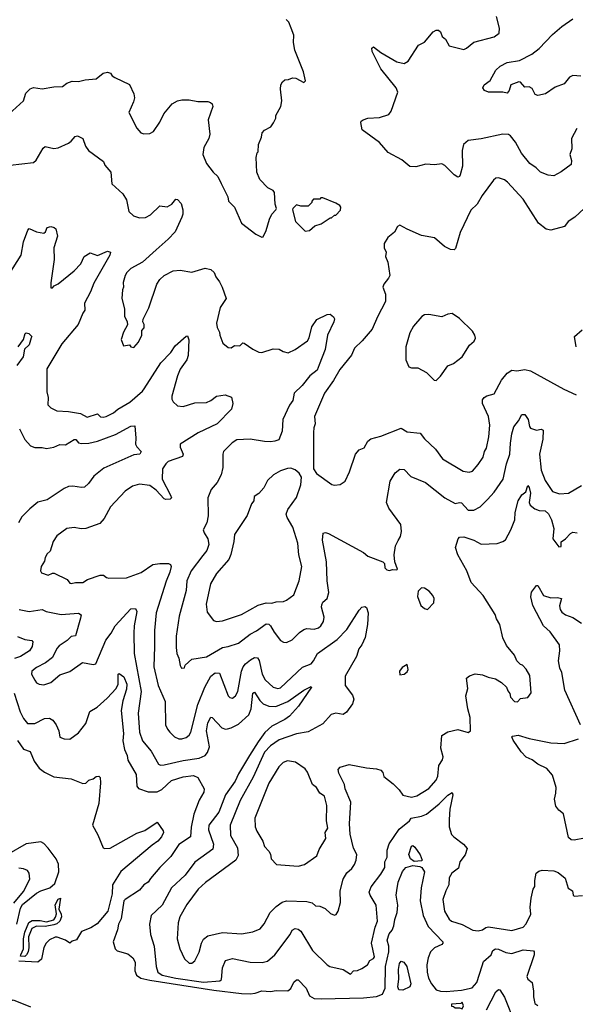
# Model space of a CAD drawing. Extents: x 1690054 to 1842981, y 782881 to 914114.
# Tile 582 of 656: x 1810210 to 1814033, y 840625 to 847392. Entities that reach past the tile are written whole.
import ezdxf

# ---------------------------------------------------------------- set-up
doc = ezdxf.new("R2010")
doc.units = 0

msp = doc.modelspace()

# ---------------------------------------------------------------- linework, layer by layer
at = {"layer": '0CON10XD'}
for points in [[(1814042.5, 846645), (1814007.5, 846575), (1814007.8, 846505), (1813995.8, 846465), (1814006.7, 846425), (1814005, 846397.5), (1813935, 846346.2), (1813885, 846318.8), (1813845, 846322.9), (1813793.8, 846343.8), (1813762.5, 846375), (1813720, 846405), (1813662.7, 846475), (1813621.8, 846551.8), (1813587.5, 846595), (1813572.7, 846602.7), (1813535, 846605.4), (1813385, 846572.8), (1813295, 846561.9), (1813264.2, 846535), (1813254.5, 846494.5), (1813255.7, 846385), (1813240.8, 846325), (1813235, 846313.8), (1813225, 846310), (1813200, 846325), (1813135, 846391.2), (1813115, 846402), (1813065, 846394), (1813005, 846398.8), (1812935, 846380.6), (1812895, 846384.2), (1812839.4, 846429.4), (1812745, 846480), (1812685, 846548), (1812566.7, 846635), (1812557.5, 846685), (1812560, 846695), (1812572.5, 846705), (1812605, 846715.7), (1812685, 846720), (1812749.7, 846740.3), (1812765.9, 846764.1), (1812812, 846895), (1812800.8, 846925), (1812695.6, 847055), (1812636.2, 847175), (1812633.6, 847196.4), (1812645, 847206.2), (1812695, 847168), (1812805, 847101.9), (1812855, 847090.8), (1812882.3, 847107.7), (1812953.4, 847216.6), (1812995, 847238), (1813055, 847308.8), (1813075, 847320.8), (1813090.5, 847320.5), (1813105, 847310), (1813117.7, 847277.7), (1813138.8, 847258.8), (1813165, 847213.3), (1813265, 847187.1), (1813285, 847195.7), (1813335, 847238), (1813475, 847275.8), (1813509.7, 847300.3), (1813510.8, 847335), (1813491.2, 847415)], [(1811595.9, 846265.9), (1811642.5, 846175), (1811647.5, 846145), (1811688.8, 846105), (1811735, 845993.3), (1811835, 845917.5), (1811875, 845897.5), (1811885, 845900), (1811905, 845942.5), (1811927.7, 846022.3), (1811944.1, 846055.9), (1811973.3, 846085), (1811976.7, 846095), (1811967.5, 846125), (1811962.5, 846205), (1811955, 846217.5), (1811917, 846237), (1811862.5, 846295), (1811842.5, 846345), (1811837.5, 846445), (1811843, 846477), (1811850, 846485), (1811852.5, 846535), (1811872.5, 846585), (1811877.5, 846615), (1811895, 846632.5), (1811937.5, 846655), (1811957, 846683), (1811972.5, 846715), (1811972.5, 846735), (1812006.7, 846795), (1812013.3, 846835), (1812003.8, 846915), (1812006.7, 846945), (1812017.5, 846965), (1812035, 846980), (1812059.3, 846980.7), (1812086.4, 846993.6), (1812109.5, 846989.5), (1812165, 846960), (1812177, 846973), (1812162.5, 847035), (1812103, 847183), (1812094.2, 847235.8), (1812095.8, 847285), (1812078.8, 847335), (1812061.2, 847375), (1812044.2, 847394.2)], [(1814070, 847005), (1814015, 847008.6), (1813993, 846997), (1813955, 846952.5), (1813895, 846928.8), (1813826.6, 846883.4), (1813775, 846871.4), (1813757.5, 846877.5), (1813735, 846920), (1813715, 846930), (1813685, 846928.8), (1813655, 846962.5), (1813645, 846965.5), (1813590, 846945), (1813577.5, 846905), (1813565, 846887.5), (1813533.6, 846893.6), (1813435, 846894.5), (1813408, 846905), (1813396, 846925), (1813406, 846944), (1813446.2, 846975), (1813486, 847045), (1813516, 847074), (1813565, 847098.8), (1813648.3, 847111.7), (1813733.6, 847156.4), (1813784.2, 847195), (1813875, 847290), (1813940, 847345), (1814015, 847397.5)], [(1810056.7, 846673.3), (1810235, 846834.2), (1810252.8, 846887.2), (1810282.4, 846917.6), (1810305, 846927.5), (1810365, 846916.2), (1810445, 846932), (1810505, 846932.2), (1810533.9, 846956.1), (1810570.6, 846969.4), (1810615, 846968.8), (1810660.5, 846979.5), (1810735, 846985.5), (1810785, 847025.7), (1810815, 847032.5), (1810834, 847024), (1810846.1, 847006.1), (1810864.1, 846994.1), (1810965, 846947.5), (1810995, 846882.5), (1810999.2, 846855), (1810993, 846827), (1810960, 846755), (1811015, 846646.2), (1811043.9, 846613.9), (1811063.2, 846606.8), (1811105, 846610.8), (1811130, 846625), (1811175, 846688), (1811202.5, 846745), (1811260, 846815), (1811295, 846833.8), (1811325, 846841.2), (1811375, 846841.2), (1811435, 846831.2), (1811505, 846830), (1811523.6, 846823.6), (1811533.6, 846813.6), (1811538.8, 846795), (1811507.5, 846705), (1811517.5, 846605), (1811510.8, 846575), (1811477.1, 846515), (1811469.2, 846465), (1811494.5, 846404.5), (1811541.2, 846345), (1811573.3, 846315), (1811595.9, 846265.9)], [(1810145, 846392.5), (1810305, 846410), (1810322.5, 846427.5), (1810371.3, 846508.7), (1810385, 846520), (1810445, 846506.7), (1810475, 846512.5), (1810546.1, 846543.9), (1810565, 846556.7), (1810591.2, 846588.8), (1810606.7, 846593.3), (1810643.8, 846575), (1810663.7, 846523.7), (1810684, 846494), (1810786.8, 846416.8), (1810795, 846393.3), (1810836.2, 846345), (1810843.3, 846265), (1810920, 846195), (1810944.1, 846154.1), (1810961.2, 846075), (1810993.8, 846045), (1811035, 846031.4), (1811075, 846033.1), (1811109.1, 846050.9), (1811175, 846113.8), (1811225, 846106.7), (1811255.8, 846125), (1811285, 846160), (1811295, 846157.5), (1811320, 846130), (1811332.5, 846085), (1811332.9, 846055), (1811325.6, 846035), (1811280, 845935), (1811232.5, 845885), (1811148.3, 845811.7), (1811054.6, 845725.4), (1810975, 845682.9), (1810946, 845655), (1810936, 845635), (1810921.2, 845585), (1810923.3, 845555), (1810916.7, 845535), (1810913.3, 845475), (1810931.4, 845405), (1810931.2, 845355), (1810950, 845315), (1810951.2, 845295), (1810923.8, 845245), (1810907.5, 845195), (1810925, 845150), (1810965, 845156.7), (1810974.4, 845144.4), (1810995, 845138.6), (1811027.5, 845175), (1811049.2, 845225), (1811050, 845255), (1811065.6, 845275), (1811066.9, 845296.9), (1811056.4, 845316.4), (1811060, 845335), (1811098.7, 845411.3), (1811154, 845575), (1811175, 845606.7), (1811205, 845633.3), (1811265, 845666.2), (1811315, 845671.2), (1811395, 845656.2), (1811485, 845685.7), (1811525, 845675.8), (1811548.8, 845655), (1811558.8, 845625), (1811585, 845591.2), (1811602.9, 845555), (1811631.1, 845475), (1811590, 845415), (1811564.5, 845305.5), (1811567.5, 845277.5), (1811585.8, 845245.8), (1811586, 845225), (1811608.3, 845168.3), (1811645, 845140), (1811665, 845137.5), (1811687, 845153), (1811725, 845151.2), (1811745, 845171.2), (1811755, 845170), (1811815, 845127.5), (1811855, 845107.5), (1811875, 845104.2), (1811955, 845130), (1811995, 845128.8), (1812022.7, 845112.7), (1812056.4, 845103.6), (1812105, 845126), (1812190, 845185), (1812201.4, 845205), (1812219.7, 845280.3), (1812255, 845331.2), (1812325, 845366.7), (1812345, 845367.5), (1812370, 845350), (1812376.2, 845336.2), (1812372, 845315), (1812327.5, 845225), (1812310.6, 845125), (1812270.5, 845019.5), (1812256.6, 844983.4), (1812206.5, 844943.5), (1812152.4, 844877.6), (1812099.5, 844825), (1812089.1, 844775), (1812066.2, 844743.8), (1812021.4, 844645), (1812015.8, 844565), (1811993.3, 844505), (1811965.5, 844494.5), (1811935, 844491.9), (1811895, 844492.5), (1811795, 844510), (1811705, 844505.7), (1811672, 844485), (1811612.9, 844425), (1811606.9, 844405), (1811608.1, 844315), (1811595.7, 844265), (1811568.7, 844211.3), (1811527.2, 844162.8), (1811504.4, 844105), (1811507.8, 843982.2), (1811496.7, 843935), (1811472.5, 843885), (1811478.6, 843865), (1811505.5, 843825), (1811510.9, 843785), (1811496.4, 843745), (1811469.9, 843710.1), (1811390.8, 843605), (1811358.8, 843535), (1811355, 843470), (1811308.1, 843291.9), (1811287.1, 843155), (1811286.6, 843076.6), (1811291.9, 843035), (1811305.8, 843005), (1811313.9, 842953.9), (1811322.5, 842935), (1811343, 842937), (1811347.5, 842955), (1811393.8, 842996.2), (1811495, 843012.7), (1811605, 843078.2), (1811645, 843083.6), (1811715, 843107.1), (1811795, 843169.6), (1811838.8, 843191.2), (1811905, 843240.6), (1811925, 843236.9), (1811936.7, 843226.7), (1811961.7, 843181.7), (1812005, 843125.7), (1812025, 843112.9), (1812045, 843112.5), (1812085, 843130), (1812135, 843180.6), (1812165, 843201.4), (1812185, 843206.9), (1812235, 843203.3), (1812265, 843211.5), (1812281.9, 843225), (1812301.1, 843255), (1812304.5, 843285), (1812286.5, 843355), (1812288.7, 843371.3), (1812295, 843388), (1812325.5, 843414.5), (1812337.8, 843455), (1812325.4, 843535), (1812320.9, 843665), (1812293.5, 843815), (1812298, 843862), (1812315, 843867.5), (1812335, 843860), (1812575, 843730), (1812605, 843704.3), (1812708.8, 843665), (1812719.2, 843655), (1812721.1, 843625), (1812735, 843611.8), (1812753.9, 843606.1), (1812775, 843613.3), (1812805, 843610), (1812810, 843615), (1812790, 843665), (1812787.5, 843715), (1812795.7, 843775), (1812815, 843813.3), (1812830.9, 843839.1), (1812837.8, 843875), (1812832.6, 843922.6), (1812749.4, 844035), (1812734.3, 844075), (1812759.3, 844220.7), (1812792.7, 844277.3), (1812825, 844302), (1812855, 844301.2), (1812902, 844252), (1813001.1, 844211.1), (1813135, 844106.5), (1813205, 844066.5), (1813235, 844073.6), (1813250.6, 844070.6), (1813295, 844020.9), (1813335, 844021.5), (1813378, 844045), (1813429.2, 844095), (1813475.3, 844144.7), (1813536.3, 844233.6), (1813559.5, 844340.5), (1813581.3, 844405), (1813587.8, 844482.2), (1813595.4, 844545), (1813610, 844595), (1813641.9, 844635), (1813665, 844678.8), (1813685, 844678.8), (1813708.9, 844645), (1813717.1, 844597.1), (1813725, 844584), (1813765, 844570.6), (1813797.2, 844577.2), (1813812.1, 844572.1), (1813809.8, 844510.2), (1813785.5, 844405), (1813796.7, 844296.7), (1813824.5, 844225), (1813875, 844149.5), (1813925, 844132.7), (1813985, 844138.1), (1814075, 844191.1)], [(1814094.2, 846095.8), (1814028.8, 846035), (1813984.5, 846005.5), (1813959.4, 845970.6), (1813865, 845945.6), (1813832.6, 845952.6), (1813778.6, 845995), (1813675, 846158), (1813566.3, 846276.3), (1813545, 846292.5), (1813505, 846304.4), (1813485, 846304.3), (1813469.4, 846290.6), (1813390.8, 846185), (1813357.1, 846125), (1813315, 846084), (1813241.3, 845928.7), (1813209.2, 845820.8), (1813200, 845810), (1813175, 845814), (1813133.4, 845833.4), (1813065, 845893.8), (1812975, 845910), (1812875, 845952.5), (1812825, 845981.2), (1812808.8, 845971.2), (1812788.3, 845931.7), (1812743.3, 845895), (1812718, 845855), (1812718, 845825), (1812731.2, 845795), (1812726.7, 845765), (1812743.8, 845725), (1812756, 845635), (1812748, 845615), (1812714.4, 845575.6), (1812708, 845555), (1812726, 845505), (1812727.5, 845455), (1812671.2, 845351.2), (1812634.6, 845265.4), (1812566.2, 845185), (1812513.1, 845135), (1812493.9, 845086.1), (1812411.5, 844988.5), (1812368.3, 844911.7), (1812306.9, 844825), (1812237.9, 844665), (1812243.1, 844615), (1812233.4, 844586.6), (1812231.5, 844555), (1812232, 844305), (1812252.5, 844272.5), (1812357.3, 844197.3), (1812375, 844192), (1812415, 844196.7), (1812449.1, 844220.9), (1812479.4, 844285), (1812519.4, 844405), (1812544.5, 844435.5), (1812580.7, 844449.3), (1812605.4, 844494.6), (1812625, 844510.6), (1812695, 844529.2), (1812833.9, 844583.9), (1812875, 844560.5), (1812965, 844550.5), (1812995, 844511.8), (1813070.4, 844440.4), (1813118.8, 844375), (1813260.3, 844290.3), (1813303.1, 844283.1), (1813325, 844288.6), (1813365.2, 844334.8), (1813398, 844385), (1813408.2, 844425), (1813422.8, 844447.3), (1813436.8, 844525), (1813444.7, 844605), (1813436.1, 844665), (1813394.5, 844755), (1813395, 844780), (1813405, 844796), (1813423.2, 844806.8), (1813475, 844820.6), (1813524.7, 844915.3), (1813565, 844962.2), (1813595, 844982.9), (1813630.5, 844979.5), (1813685, 844987.5), (1813725, 844980), (1813953.6, 844853.6), (1814038.6, 844815)], [(1812175, 845940), (1812205, 845942.5), (1812240, 845975), (1812285, 845990), (1812345, 846030), (1812355, 846030), (1812375, 846050), (1812385, 846050), (1812417, 846083), (1812420, 846105), (1812412.5, 846115), (1812385, 846132.5), (1812295, 846167.5), (1812282.5, 846167.5), (1812275, 846160), (1812231.7, 846158.3), (1812220, 846145), (1812220, 846135), (1812195, 846110), (1812145, 846110), (1812115, 846120), (1812090, 846095), (1812087.5, 846085), (1812107.5, 846005), (1812175, 845940)], [(1810136.6, 845643.4), (1810219.5, 845775), (1810236.5, 845865), (1810265, 845946.7), (1810275, 845956.2), (1810325, 845934.2), (1810375, 845924.3), (1810388, 845935), (1810400, 845965), (1810425, 845971.2), (1810448, 845965), (1810459.4, 845955), (1810469.6, 845905), (1810445.5, 845825), (1810447.8, 845745), (1810423.6, 845583.6), (1810425, 845550), (1810435, 845550), (1810446.4, 845563.6), (1810475, 845576.2), (1810585, 845666.9), (1810630.9, 845715), (1810652.9, 845765), (1810695, 845789.2), (1810745, 845770.8), (1810815, 845801.4), (1810835.8, 845795), (1810831.1, 845775), (1810721.1, 845581.1), (1810698, 845522), (1810656.9, 845445), (1810658.8, 845395), (1810644.2, 845375), (1810612.4, 845297.6), (1810500, 845165), (1810397.3, 844992.7), (1810395.6, 844835), (1810405.6, 844795), (1810404.4, 844744.4), (1810424.2, 844724.2), (1810465, 844704.2), (1810545, 844700), (1810627.5, 844685), (1810675, 844660), (1810745, 844682.9), (1810765, 844663.8), (1810785, 844660), (1810805, 844664.4), (1810855, 844690.9), (1810885, 844715.5), (1810966.9, 844763.1), (1811055, 844838.5), (1811065.8, 844854.2), (1811181.3, 845035), (1811249.5, 845105), (1811280.2, 845149.8), (1811355, 845216.2), (1811365, 845218.8), (1811373, 845193), (1811368.5, 845085), (1811358.9, 845055), (1811315, 844990.8), (1811295.3, 844944.7), (1811257.1, 844805), (1811255.8, 844785), (1811265, 844766.2), (1811295, 844738.8), (1811335, 844734.3), (1811415, 844757.8), (1811495, 844760.6), (1811525, 844774.4), (1811565, 844805.6), (1811624.3, 844814.3), (1811668, 844798), (1811676.2, 844755), (1811668, 844715), (1811567.8, 844615), (1811437.9, 844552.1), (1811314.6, 844475.4), (1811314.4, 844455), (1811334.3, 844405), (1811329.1, 844390.9), (1811231.4, 844355), (1811215, 844340.6), (1811192.9, 844305), (1811191.1, 844235), (1811248.6, 844125), (1811253.3, 844105), (1811245, 844096.7), (1811215.8, 844094.2), (1811205, 844100), (1811149.7, 844159.7), (1811105, 844191.1), (1811035, 844198.9), (1810986.7, 844185), (1810935, 844150.8), (1810835, 844044.2), (1810790, 843965), (1810760.3, 843929.7), (1810664.4, 843895.6), (1810633, 843893), (1810585, 843902.5), (1810534.3, 843895.7), (1810465.5, 843844.5), (1810440.8, 843805), (1810420.5, 843739.5), (1810398.5, 843721.5), (1810384.6, 843695), (1810380, 843670), (1810357.1, 843635), (1810353.8, 843603.8), (1810359.3, 843589.3), (1810405, 843574.4), (1810435, 843588), (1810447.3, 843587.3), (1810535.7, 843545.7), (1810555, 843520), (1810565, 843516.7), (1810595, 843524.2), (1810645, 843522.9), (1810675.7, 843544.3), (1810764.5, 843575.5), (1810787.5, 843575), (1810807.3, 843557.3), (1810823, 843553), (1810945, 843555.6), (1811045, 843593.8), (1811125, 843646.9), (1811175, 843654.5), (1811233.9, 843653.9), (1811247.7, 843647.7), (1811252.5, 843635), (1811243.8, 843595), (1811217.1, 843532.9), (1811149.7, 843315), (1811138, 843195), (1811136.8, 843085)], [(1813075, 844912.5), (1813105, 844942.5), (1813155, 845012.5), (1813195, 845030), (1813253.3, 845075), (1813304.2, 845155.8), (1813337, 845183), (1813346.7, 845203.3), (1813341.9, 845225), (1813325, 845250.6), (1813235, 845339.5), (1813185, 845372), (1813155, 845368.8), (1813115, 845350), (1813025, 845366), (1812995, 845363.8), (1812977.7, 845352.3), (1812920, 845285), (1812895, 845240), (1812865.8, 845145), (1812866.2, 845055), (1812886.7, 845006.7), (1812905, 845000), (1812949.5, 844999.5), (1813008.3, 844968.3), (1813062.5, 844915), (1813075, 844912.5)], [(1810198.8, 845145), (1810236.7, 845195), (1810247.5, 845235), (1810255, 845240), (1810272.5, 845235), (1810292.5, 845215), (1810290, 845205), (1810275, 845158), (1810242.2, 845127.8), (1810233.1, 845075), (1810190, 845015)], [(1814038.8, 845145), (1814027.5, 845215), (1814079.5, 845260.5)], [(1810209.2, 844580.8), (1810246.4, 844506.4), (1810285, 844464.2), (1810315, 844451.4), (1810365, 844451.5), (1810395, 844444.5), (1810445, 844453.6), (1810485, 844471.9), (1810525, 844471.1), (1810585, 844507.5), (1810596, 844506), (1810614, 844484), (1810635, 844480), (1810685, 844482.3), (1810745, 844495.8), (1810869, 844541), (1810975, 844597.8), (1811001.7, 844601.7), (1811010, 844515), (1811005.8, 844475), (1811015.5, 844455.5), (1811046.2, 844425), (1811036, 844405), (1810995, 844401.1), (1810789.4, 844310.6), (1810720, 844255), (1810684.4, 844205), (1810655, 844178.5), (1810635, 844176.2), (1810575, 844186.7), (1810545, 844183.2), (1810515, 844171.1), (1810398.6, 844091.4), (1810334.8, 844075.2), (1810279.2, 844030.8), (1810225, 843975.7), (1810201.1, 843935)], [(1811565, 843255.3), (1811605, 843260.8), (1811735, 843303.8), (1811851.2, 843368.8), (1811905, 843384.6), (1811945, 843381.8), (1811975, 843391.1), (1812025, 843394.2), (1812045, 843402.5), (1812095, 843440), (1812132.5, 843535), (1812151.1, 843635), (1812130, 843715), (1812124.4, 843795), (1812089.5, 843905), (1812050, 843970), (1812044.5, 843994.5), (1812055.5, 844025), (1812115, 844108.8), (1812144.2, 844195), (1812148.8, 844248.8), (1812132, 844275), (1812105, 844298.1), (1812075, 844308.9), (1812052.1, 844307.9), (1812005, 844292), (1811956.2, 844265), (1811915.8, 844225), (1811889.2, 844175), (1811856.2, 844135), (1811823.6, 844115), (1811822, 844085), (1811804.2, 844065), (1811774.2, 843985), (1811688.9, 843855), (1811684.4, 843805), (1811662.6, 843717.4), (1811647.9, 843682.1), (1811563.9, 843586.1), (1811522.5, 843515), (1811492.2, 843375), (1811500, 843320), (1811542.7, 843262.7), (1811565, 843255.3)], [(1811136.8, 843085), (1811133.9, 842945), (1811162.7, 842815), (1811211.5, 842705), (1811214.2, 842545), (1811226, 842515), (1811242, 842495), (1811275, 842462.9), (1811305, 842450), (1811325, 842448.9), (1811355, 842459.5), (1811375.3, 842474.7), (1811388.5, 842495), (1811434.8, 842685.2), (1811483.1, 842805), (1811525, 842880.6), (1811555, 842903.5), (1811585, 842900), (1811645, 842744), (1811655, 842732.5), (1811675, 842729.2), (1811695, 842744.2), (1811710.9, 842775), (1811736.7, 842915), (1811748.4, 842945), (1811764, 842966), (1811798.3, 842991.7), (1811825, 843008.2), (1811846.5, 843006.5), (1811858.2, 842988.2), (1811877.3, 842895), (1811898.2, 842855), (1811955, 842803.8), (1811985, 842795.4), (1812005, 842800), (1812155, 842941.2), (1812215, 842965.6), (1812232.5, 842985), (1812257.8, 843035), (1812395, 843132.5), (1812460.1, 843199.9), (1812545, 843333.8), (1812565, 843353.3), (1812585, 843360), (1812595, 843352.5), (1812608.1, 843315), (1812602.7, 843235), (1812586.4, 843145), (1812564.5, 843095), (1812542.7, 843067.3), (1812526.9, 843015), (1812449.8, 842880.2), (1812449.6, 842815), (1812499.3, 842749.3), (1812508.7, 842721.3), (1812500.5, 842689.5), (1812458.4, 842631.6), (1812435, 842617.5), (1812385, 842625.4), (1812353.9, 842616.1), (1812295, 842552.2), (1812195, 842496.7), (1812115, 842483.6), (1811995, 842443.4), (1811935, 842400.9), (1811895, 842357.7), (1811815.9, 842185), (1811727.8, 842025), (1811658.5, 841855), (1811661.1, 841785), (1811708.7, 841701.3), (1811712, 841648), (1811696.7, 841615), (1811487.7, 841462.3), (1811437.9, 841415), (1811359.1, 841310.9), (1811312.1, 841225), (1811299.5, 841185), (1811294.5, 841074.5), (1811312.5, 841005), (1811345, 840937.5), (1811375, 840907.5), (1811395, 840907.5), (1811415, 840922.5), (1811445, 840982.5), (1811461.4, 841045), (1811475, 841073.3), (1811503.6, 841096.4), (1811605, 841118.5), (1811735, 841109.2), (1811815, 841122.9), (1811865, 841142.9), (1811891.5, 841178.5), (1811933.4, 841256.6), (1811973.5, 841296.5), (1812015, 841326.7), (1812045, 841336.5), (1812185, 841330.8), (1812222.4, 841322.4), (1812245, 841301.9), (1812275, 841298.8), (1812312.7, 841282.7), (1812349.3, 841249.3), (1812375, 841237.5), (1812387, 841243), (1812400, 841265), (1812416.2, 841325), (1812415.5, 841405), (1812435.6, 841485), (1812460.7, 841529.3), (1812495, 841559.2), (1812514.5, 841585.5), (1812525.5, 841614.5), (1812530.6, 841655), (1812507.6, 841697.6), (1812483.6, 841793.6), (1812479.3, 841865), (1812489.1, 842015), (1812449.1, 842105), (1812445.6, 842135), (1812405.6, 842214.4), (1812401.1, 842238.9), (1812415.5, 842254.5), (1812476.7, 842273.3), (1812595, 842250.5), (1812665, 842243.6), (1812695, 842234.5), (1812707.8, 842217.8), (1812715, 842190), (1812780, 842140), (1812819.9, 842099.9), (1812845, 842063.3), (1812905, 842047.8), (1812942.8, 842057.2), (1813025, 842107.5), (1813075.6, 842165), (1813087.9, 842192.1), (1813093.1, 842265), (1813118.1, 842305), (1813122.9, 842325), (1813107.3, 842385), (1813115, 842471.4), (1813155, 842496.4), (1813225, 842513.1), (1813295, 842493.3), (1813312.5, 842505), (1813309.1, 842595), (1813292.7, 842655), (1813278.9, 842745), (1813294, 842795), (1813284.2, 842865.8), (1813305, 842882), (1813344.1, 842895.9), (1813395, 842890), (1813433.6, 842873.6), (1813482.5, 842862.5), (1813525, 842837.5), (1813560, 842805), (1813568.3, 842778.3), (1813581.7, 842761.7), (1813586.7, 842735), (1813615, 842706.2), (1813635, 842703.3), (1813655, 842726.7), (1813705, 842733.8), (1813728, 842765), (1813718.8, 842885), (1813695, 842927.5), (1813670, 842955), (1813655, 842960), (1813630, 842985), (1813615.5, 843025.5), (1813560.3, 843090.3), (1813535, 843142.5), (1813512.9, 843235), (1813490, 843275), (1813481.4, 843305), (1813398.6, 843435), (1813316.7, 843525), (1813285.3, 843605.3), (1813223.4, 843713.4), (1813208.8, 843765), (1813225.9, 843824.1), (1813235, 843836), (1813265, 843836.9), (1813335, 843815.8), (1813385, 843787.1), (1813495, 843792.5), (1813535, 843805.8), (1813552.1, 843817.9), (1813590, 843885), (1813617.1, 843955), (1813619.5, 844005), (1813640, 844085), (1813664.2, 844125.8), (1813692.9, 844147.1), (1813705, 844190), (1813715, 844176), (1813725, 844137.5), (1813716.2, 844075), (1813721.5, 844055), (1813755, 844030), (1813785, 844020), (1813825, 844016.4), (1813848.2, 843995), (1813869.2, 843955), (1813885.7, 843895), (1813878, 843825), (1813918.3, 843768.3), (1813935, 843772), (1813936.4, 843803.6), (1813965, 843823.8), (1813998.8, 843861.2), (1814015, 843870), (1814045, 843866.2)], [(1813015, 843338.8), (1813060, 843385), (1813061.2, 843415), (1813053.3, 843435), (1813028, 843465), (1812995, 843485.7), (1812975, 843488), (1812952.5, 843465), (1812946.7, 843426.7), (1812970, 843365), (1812995, 843344.3), (1813015, 843338.8)], [(1814067.8, 842545), (1813961.8, 842785), (1813940, 842905), (1813926.9, 842935), (1813918.2, 842985), (1813927.3, 843055), (1813923.1, 843095), (1813860, 843185), (1813815, 843226), (1813740.6, 843365), (1813726.9, 843425), (1813732.4, 843457.6), (1813765, 843503.3), (1813775, 843503.3), (1813815, 843434), (1813865, 843418.1), (1813910.7, 843420.7), (1813936.7, 843415), (1813924.5, 843364.5), (1813929.5, 843339.5), (1813940.7, 843320.7), (1813965, 843300.8), (1814015, 843282.5), (1814075, 843244.2)], [(1810207.4, 843337.4), (1810275, 843325.5), (1810365, 843337.5), (1810392.5, 843325), (1810495, 843303.6), (1810615, 843313.1), (1810632.1, 843302.1), (1810628.3, 843278.3), (1810595, 843157.5), (1810565, 843153.3), (1810535.6, 843125), (1810480.9, 843089.1), (1810465, 843070), (1810435, 843009.4), (1810388, 842972), (1810325, 842940.8), (1810293.8, 842915), (1810292, 842895), (1810313.6, 842853.6), (1810326.2, 842835), (1810344.4, 842824.4), (1810375, 842821.4), (1810425, 842837.1), (1810485, 842889.2), (1810555, 842912), (1810642.5, 842975), (1810715, 842960), (1810733.3, 842965), (1810801.7, 843128.3), (1810840, 843175), (1810866, 843225), (1810975, 843342), (1811005.9, 843345.9), (1811015.6, 843325.6), (1810997.5, 843225), (1810994.7, 843175.3), (1810998.2, 843035), (1811045.8, 842775), (1811025.3, 842625), (1811033.3, 842495), (1811054.6, 842435), (1811114.5, 842365), (1811165, 842275.7), (1811178.9, 842268.9), (1811205, 842271.2), (1811335, 842300.8), (1811445, 842317.3), (1811486.5, 842335), (1811502.5, 842355), (1811515.4, 842394.6), (1811495.8, 842505), (1811505, 842558.8), (1811525, 842598.8), (1811535, 842596), (1811601.1, 842525), (1811625, 842516.8), (1811639.1, 842519.1)], [(1810195, 843152.6), (1810245, 843132.4), (1810293.3, 843125), (1810301.4, 843115), (1810296.8, 843085), (1810277.2, 843055), (1810215.5, 843015.5), (1810175, 843002.2)], [(1812825, 842890), (1812855, 842893.3), (1812875, 842910), (1812882.5, 842925), (1812875, 842960), (1812840.7, 842939.3), (1812822.5, 842915), (1812825, 842890)], [(1810172.2, 842762.2), (1810213.5, 842635), (1810235, 842590), (1810264.6, 842554.6), (1810314.3, 842554.3), (1810381.7, 842588.3), (1810415, 842591.1), (1810437.9, 842577.9), (1810461.5, 842545), (1810478.1, 842505), (1810485, 842461.2), (1810515, 842449.2), (1810555, 842446.2), (1810615, 842490), (1810666, 842555), (1810693.4, 842636.6), (1810743.4, 842666.6), (1810812.2, 842727.8), (1810873.3, 842795), (1810886.7, 842825), (1810886.4, 842893.6), (1810895, 842898.8), (1810925.5, 842875), (1810946.6, 842825), (1810945, 842790), (1810920.2, 842709.8), (1810909.2, 842645), (1810924.2, 842485), (1810920.6, 842435), (1810930.3, 842375), (1810950.4, 842335), (1810953.3, 842303.3), (1811011.8, 842205), (1811015.7, 842125), (1811027.4, 842107.4), (1811095, 842085.4), (1811155, 842086.1), (1811188.3, 842101.7), (1811255, 842162.5), (1811335, 842189.3), (1811405, 842196.8), (1811435, 842182.5), (1811479.3, 842105), (1811477.9, 842082.1), (1811445, 842027.1), (1811408.8, 841931.2), (1811388.7, 841841.3), (1811385.5, 841775), (1811305, 841723.3), (1811249.5, 841640.5), (1811173.3, 841565), (1811109.5, 841490.5), (1811093.5, 841465), (1811064.3, 841445.7), (1811035, 841410), (1810935, 841345.6), (1810927.1, 841335), (1810908.5, 841211.5), (1810889.4, 841175), (1810882.6, 841137.4), (1810854, 841055), (1810866, 841006), (1810881.2, 840991.2), (1810955, 840971.9), (1810988.6, 840945), (1811003.8, 840913.8), (1811003.2, 840855), (1811013.8, 840823.8), (1811043.3, 840805), (1811105, 840789.9), (1811545, 840721), (1811735, 840698.3), (1811795, 840697.1), (1811829.4, 840700.6), (1811875, 840717.1), (1811935, 840712), (1811975, 840720), (1812055, 840718), (1812075, 840733.8), (1812095, 840776), (1812115, 840793.8), (1812125, 840793.8), (1812180.8, 840735), (1812203.4, 840683.4), (1812235.2, 840665.2), (1812285, 840661.3), (1812575, 840670), (1812665, 840678.9), (1812705.8, 840694.2), (1812724.7, 840735.3), (1812727.5, 840885), (1812748.9, 840985), (1812749.2, 841025), (1812737.2, 841065), (1812751.7, 841108.3), (1812773.3, 841135), (1812785, 841164.3), (1812791.5, 841208.5), (1812806.7, 841255), (1812811.9, 841305), (1812800, 841375), (1812805, 841407.5)], [(1811639.1, 842519.1), (1811665, 842525.4), (1811715, 842550.7), (1811786.1, 842615), (1811801.4, 842655), (1811815, 842763.3), (1811825, 842770.8), (1811861.9, 842711.9), (1811885, 842690), (1811925, 842673.2), (1811971.8, 842671.8), (1812055, 842706.5), (1812165, 842784.4), (1812215, 842810), (1812218.8, 842805), (1812127.2, 842672.8), (1812067.1, 842605), (1812035, 842581.5), (1811945, 842535.9), (1811897.7, 842492.3), (1811850.1, 842429.9), (1811790.4, 842335), (1811715, 842209.1), (1811692.5, 842157.5), (1811626.5, 842063.5), (1811580.3, 841945), (1811510.4, 841855), (1811508, 841825), (1811542.3, 841725), (1811538.2, 841691.8), (1811415, 841601.8), (1811348.2, 841511.8), (1811255, 841424.4), (1811190, 841305), (1811114.5, 841235), (1811102.2, 841175), (1811108.8, 841105), (1811135.4, 841024.6), (1811150, 840885), (1811160.8, 840845), (1811190, 840825), (1811283.8, 840803.8), (1811473.5, 840776.5), (1811587.1, 840785), (1811597.9, 840795), (1811605.4, 840875), (1811625, 840925.8), (1811675, 840938.5), (1811795, 840913.3), (1811878.3, 840911.7), (1811915, 840922.2), (1811966.5, 840965), (1812070, 841105), (1812084.2, 841135), (1812105, 841145.8), (1812125, 841142), (1812145, 841128), (1812224.3, 840995), (1812325, 840896), (1812343.3, 840885), (1812435, 840863.5), (1812485, 840832), (1812506, 840854), (1812535, 840857.5), (1812565, 840870), (1812603, 840897), (1812620, 840925), (1812645, 840938.8), (1812650, 840950), (1812629.6, 841045), (1812656.1, 841155), (1812671.5, 841195), (1812662.3, 841305), (1812620.9, 841375), (1812615.5, 841395), (1812628.7, 841431.3), (1812695, 841518.9), (1812721.5, 841565), (1812722.3, 841605), (1812739.3, 841635), (1812738.8, 841685), (1812751.8, 841728.2), (1812821, 841829), (1812891.2, 841885), (1812904.2, 841905), (1812975, 841918.6), (1813008.1, 841931.9), (1813095, 842002.9), (1813155, 842063.3), (1813185, 842081.2), (1813189.1, 842065), (1813169.7, 841965), (1813163.8, 841893.8), (1813164.4, 841845), (1813181.8, 841791.8), (1813196, 841775), (1813264.6, 841724.6), (1813289.4, 841695), (1813275, 841652.5), (1813238.5, 841605), (1813229.2, 841560.8), (1813183.5, 841525), (1813165.4, 841495), (1813163.6, 841445), (1813141.5, 841405), (1813121.1, 841345), (1813132.7, 841265), (1813165, 841210.8), (1813180.8, 841195), (1813253.4, 841173.4), (1813327.5, 841135), (1813365, 841129.2), (1813395, 841135.6), (1813417.5, 841152.5), (1813435, 841157.5), (1813595, 841132.7), (1813675, 841155.7), (1813695, 841178), (1813727.1, 841245), (1813723, 841293), (1813729.6, 841355), (1813742.2, 841415), (1813754, 841435), (1813754.2, 841475.8), (1813762.9, 841525), (1813780.7, 841539.3), (1813805, 841545.6), (1813885, 841542), (1813915, 841530), (1813962.3, 841492.3), (1813983.9, 841423.9), (1814012.5, 841405), (1814017.5, 841375), (1814025, 841367.5), (1814083, 841373)], [(1814095, 841767.5), (1814025, 841752.5), (1814005, 841756), (1813985, 841771.2), (1813950.5, 841935), (1813919.4, 841959.4), (1813897.7, 841987.7), (1813888.6, 842035), (1813899.4, 842075), (1813900.6, 842115), (1813875, 842200.8), (1813837.1, 842245), (1813774.8, 842274.8), (1813735, 842304.5), (1813695, 842324.3), (1813659.1, 842359.1), (1813605, 842441.2), (1813596.7, 842463.3), (1813601.7, 842468.3), (1813640, 842475), (1813715, 842450.6), (1813865, 842422.1), (1813955, 842418.2), (1814055, 842450)], [(1810195, 842437.8), (1810235, 842378.5), (1810281.3, 842361.3), (1810308.6, 842295), (1810345, 842248), (1810381.3, 842221.3), (1810445, 842188.6), (1810565, 842174.3), (1810645, 842142.5), (1810665, 842144.3), (1810685.6, 842164.4), (1810714.5, 842175.5), (1810735, 842191.2), (1810753.3, 842193.3), (1810763.6, 842183.6), (1810766, 842146), (1810753.3, 842005), (1810711.8, 841855), (1810748.4, 841788.4), (1810785, 841699.2), (1810795, 841694.5), (1810831.4, 841698.6), (1811015, 841801.1), (1811071.4, 841818.6), (1811155, 841877.5), (1811197, 841817), (1811198.6, 841805), (1811186.5, 841775), (1811160, 841745), (1811121.2, 841718.8), (1810905, 841538.6), (1810849.6, 841445), (1810846.1, 841385), (1810817.5, 841265), (1810742.3, 841177.7), (1810699.3, 841150.7), (1810636, 841124), (1810601.4, 841068.6), (1810572.1, 841057.9), (1810555, 841044), (1810525, 841066.2), (1810467.5, 841085), (1810453.3, 841085), (1810415, 841068.5), (1810392.1, 841045), (1810375, 841015.8), (1810359.2, 840935), (1810335, 840914.8)], [(1812125, 841574.4), (1812170, 841585), (1812254.6, 841645.4), (1812270.7, 841689.3), (1812316.6, 841763.4), (1812312.5, 841805), (1812330, 841835), (1812320, 841885), (1812322.2, 841992.2), (1812306.3, 842056.3), (1812275.4, 842075.4), (1812252.5, 842115), (1812224, 842135), (1812190.3, 842220.3), (1812173.4, 842243.4), (1812108.3, 842288.3), (1812052.1, 842297.9), (1812022.8, 842287.2), (1811992.4, 842257.6), (1811923.6, 842145), (1811826.7, 841905), (1811830.5, 841845), (1811841.8, 841815), (1811882.9, 841745), (1811895, 841708.8), (1811925, 841676.2), (1811935, 841657.5), (1811940, 841625), (1811975.8, 841585.8), (1812125, 841574.4)], [(1810190.6, 841175), (1810215.1, 841285), (1810229.7, 841310.3), (1810325, 841388.1), (1810355, 841404.8), (1810417.5, 841425), (1810451.9, 841455), (1810478.8, 841535), (1810478, 841588), (1810461.8, 841625), (1810405, 841697.7), (1810375, 841730.5), (1810355, 841740.4), (1810255, 841726.7), (1810119.8, 841650.2)], [(1812925, 841606.9), (1812899.4, 841625), (1812886.7, 841655), (1812905, 841711.2), (1812915, 841715.4), (1812929.2, 841705), (1812965, 841652.5), (1812978.8, 841615), (1812975, 841611.2), (1812925, 841606.9)], [(1810169.1, 841320.9), (1810235, 841400.4), (1810280, 841485), (1810275.7, 841525), (1810264.4, 841544.4), (1810236.8, 841556.8), (1810205, 841561.1)], [(1812805, 841407.5), (1812813.8, 841465), (1812843.2, 841536.8), (1812867.1, 841565), (1812915, 841578.2), (1812961.9, 841571.9), (1812977.5, 841565), (1812994.2, 841535), (1812971.5, 841425), (1812966.4, 841335), (1812987, 841235), (1813019.5, 841159.5), (1813121.2, 841055), (1813121.8, 841045), (1813113.3, 841035), (1813065, 841013.8), (1813036.8, 840985), (1813020.6, 840945), (1813011.5, 840895), (1813013.8, 840845), (1813022.9, 840805), (1813043.1, 840765), (1813074.7, 840724.7), (1813105, 840714.4), (1813145, 840713.1), (1813248.9, 840721.1), (1813322.7, 840737.3), (1813355.3, 840775), (1813390.8, 840889.1), (1813401.3, 840918.7), (1813453.5, 840965), (1813465.6, 840995), (1813483.3, 841005), (1813505, 841004.6), (1813555, 840981.3), (1813595, 840974.6), (1813675, 841000), (1813745, 840992.5), (1813750.6, 840985), (1813748.7, 840965), (1813698.2, 840815), (1813706.9, 840796.9), (1813736.2, 840775), (1813746, 840715), (1813744.2, 840675), (1813755, 840630), (1813775, 840615.7)], [(1810245, 840954.3), (1810216.2, 840955), (1810217.1, 840965), (1810236.7, 841005), (1810236.5, 841075), (1810245, 841120), (1810272.8, 841187.2), (1810295, 841201.3), (1810351.5, 841201.5), (1810395, 841192.5), (1810445, 841206.4), (1810456.9, 841223.1), (1810462.4, 841247.6), (1810455, 841308.8), (1810475, 841346.5), (1810490, 841355), (1810478.5, 841278.5), (1810494.6, 841244.6), (1810496.6, 841226.6), (1810485, 841196.7), (1810465, 841177.3), (1810445, 841170), (1810385, 841160.4), (1810325, 841161.6), (1810293.2, 841146.8), (1810271.3, 841088.7), (1810273.4, 841015), (1810267.6, 840985), (1810257.9, 840965), (1810245, 840954.3)], [(1810335, 840914.8), (1810205, 840921)], [(1812845, 840721.7), (1812818.2, 840725), (1812811.9, 840745), (1812818.5, 840798.5), (1812815.9, 840864.1), (1812822.7, 840905), (1812835, 840920.8), (1812853.3, 840915), (1812874.2, 840884.2), (1812900.6, 840765), (1812895, 840744.7), (1812845, 840721.7)], [(1813422.3, 840587.7), (1813485, 840711.2), (1813505, 840726.7), (1813513.9, 840723.9), (1813545, 840674), (1813616.2, 840495)], [(1810104.3, 840605), (1810144.4, 840645.6), (1810165, 840654.9), (1810285, 840607.7)], [(1813255, 840592.5), (1813262.5, 840615), (1813255, 840640), (1813245, 840630), (1813180, 840625), (1813181.7, 840611.7), (1813195, 840610), (1813205, 840600), (1813235, 840600), (1813255, 840592.5)]]:
    msp.add_lwpolyline(points, dxfattribs=at)

doc.saveas('drawing.dxf')
